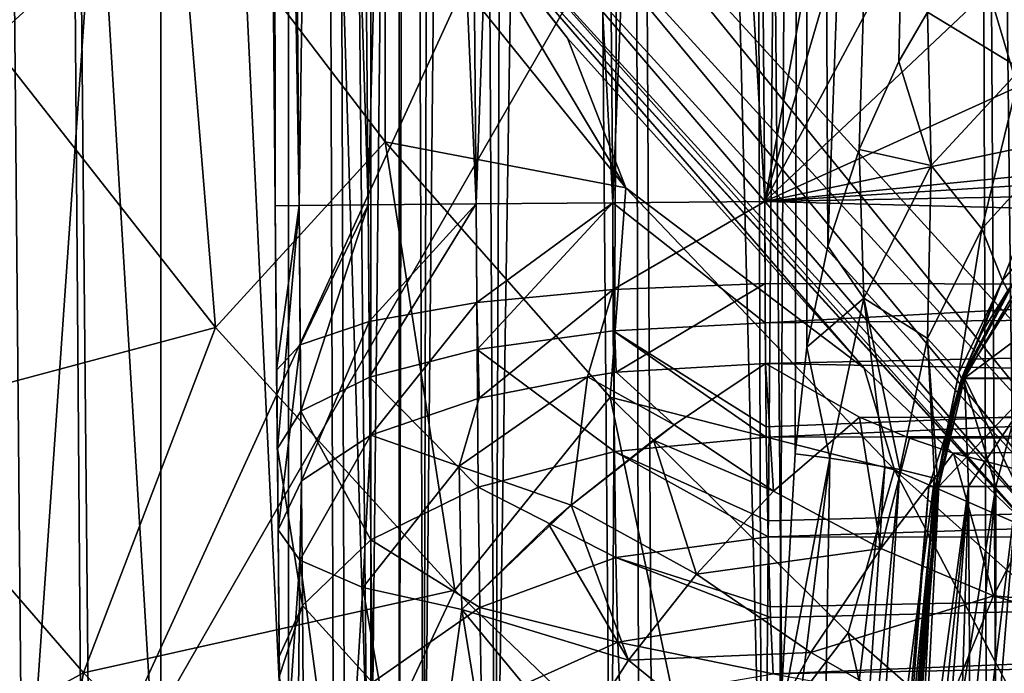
# Model space of a CAD drawing. Header units: metres. Extents: x -90 to 90, y -173 to 74.
# Tile 306 of 564: x -16.51 to -12.59, y -8.22 to -5.63. Entities that reach past the tile are written whole.
import ezdxf

# ---------------------------------------------------------------- set-up
doc = ezdxf.new("R2010")
doc.units = ezdxf.units.M
doc.layers.add('solid_509418', color=7, linetype='CONTINUOUS')
doc.layers.add('solid_509418_01', color=7, linetype='CONTINUOUS')

msp = doc.modelspace()

# ---------------------------------------------------------------- linework, layer by layer
at = {"layer": 'solid_509418'}
for points in [[(-13.377323, 11.1847, 11.918725), (-12.625216, 11.886602, 11.480656), (-13.29591, -6.52648, 11.860124)], [(-12.625216, 11.886602, 11.480656), (-13.17121, -6.142601, 11.776167), (-13.29591, -6.52648, 11.860124)], [(-12.625216, 11.886602, 11.480656), (-13.013393, -5.792687, 11.679274), (-13.17121, -6.142601, 11.776167)], [(-12.625216, 11.886602, 11.480656), (-12.899041, -5.596056, 11.615148), (-13.013393, -5.792687, 11.679274)], [(-13.547539, -9.492311, 12.051771), (-14.046364, 10.410115, 12.543376), (-13.377323, 11.1847, 11.918725)], [(-13.486521, -8.424356, 12.002365), (-13.547539, -9.492311, 12.051771), (-13.377323, 11.1847, 11.918725)], [(-13.486521, -8.424356, 12.002365), (-13.377323, 11.1847, 11.918725), (-13.424643, -7.351777, 11.954239)], [(-13.377323, 11.1847, 11.918725), (-13.378475, -6.927691, 11.919578), (-13.424643, -7.351777, 11.954239)], [(-13.377323, 11.1847, 11.918725), (-13.29591, -6.52648, 11.860124), (-13.378475, -6.927691, 11.919578)], [(-10.1, 11.1, -22.5), (-71.5, -12.5, -22.5), (-24.472662, 8.080914, -22.5)], [(-10.1, 11.1, -22.5), (-10.1, 0.9, -22.5), (-71.5, -12.5, -22.5)], [(-14.158298, -9.491641, 12.680989), (-14.318481, 9.99194, 12.902297), (-14.046364, 10.410115, 12.543376)], [(-13.547539, -9.492311, 12.051771), (-14.158298, -9.491641, 12.680989), (-14.046364, 10.410115, 12.543376)], [(-15.147218, 10.295777, -19.6), (-17.319399, 8.772832, -19.6), (-16.511808, -9.356192, -19.6)], [(-11.92303, 0.664261, -19.6), (-15.147218, 10.295777, -19.6), (-16.511808, -9.356192, -19.6)], [(-14.618385, -9.481203, 13.430532), (-14.541306, 9.540388, 13.275727), (-14.318481, 9.99194, 12.902297)], [(-14.158298, -9.491641, 12.680989), (-14.618385, -9.481203, 13.430532), (-14.318481, 9.99194, 12.902297)], [(-14.618385, -9.481203, 13.430532), (-14.718115, 9.026982, 13.660608), (-14.541306, 9.540388, 13.275727)], [(-14.903536, -9.461506, 14.262448), (-14.852399, 8.416858, 14.059028), (-14.718115, 9.026982, 13.660608)], [(-14.618385, -9.481203, 13.430532), (-14.903536, -9.461506, 14.262448), (-14.718115, 9.026982, 13.660608)], [(-14.903536, -9.461506, 14.262448), (-14.964045, 7.503509, 14.600488), (-14.852399, 8.416858, 14.059028)], [(-14.964045, 7.503509, 14.600488), (-15, -9.433535, 15.135608), (-15, 6.599617, 15.135608)], [(-14.903536, -9.461506, 14.262448), (-15, -9.433535, 15.135608), (-14.964045, 7.503509, 14.600488)], [(-15, 6.237589, 15.473206), (-15, 6.599617, 15.135608), (-15, -9.433535, 15.135608)], [(-15, 5.230863, 16.249508), (-15, 6.237589, 15.473206), (-15, -9.433535, 15.135608)], [(-14.743927, -163.060379, -55.154385), (-16.372877, 5.863698, -54.797184), (-15.310402, 5.874205, -55.954029)], [(-14.743927, -163.060379, -55.154385), (-15.310402, 5.874205, -55.954029), (-15.262668, 5.874669, -55.998146)], [(-13.702352, -163.051712, -56.240799), (-15.262668, 5.874669, -55.998146), (-14.07989, 5.885985, -56.930222)], [(-13.702352, -163.051712, -56.240799), (-14.743927, -163.060379, -55.154385), (-15.262668, 5.874669, -55.998146)], [(-14.693544, -6.358536, -40.404629), (-14.800279, 5.871205, -40.407429), (-14.257193, 5.876011, -40.118046)], [(-14.257177, 5.876011, -45.681957), (-14.800261, 5.871206, -45.392582), (-14.150465, -6.35373, -45.684746)], [(-14.15046, -6.35373, -40.11525), (-14.693544, -6.358536, -40.404629), (-14.257193, 5.876011, -40.118046)], [(-14.15046, -6.35373, -40.11525), (-14.257193, 5.876011, -40.118046), (-13.651836, 5.881319, -40.007484)], [(-14.257177, 5.876011, -45.681957), (-13.545109, -6.348422, -45.795307), (-13.651836, 5.881319, -45.792515)], [(-14.257177, 5.876011, -45.681957), (-14.150465, -6.35373, -45.684746), (-13.545109, -6.348422, -45.795307)], [(-14.15046, -6.35373, -40.11525), (-13.651836, 5.881319, -40.007484), (-13.545109, -6.348422, -40.004692)], [(-13.100452, -163.044846, -56.739647), (-14.07989, 5.885985, -56.930222), (-13.60435, 5.890456, -57.230949)], [(-13.100452, -163.044846, -56.739647), (-13.702352, -163.051712, -56.240799), (-14.07989, 5.885985, -56.930222)], [(-11.444651, 4.873065, -45.850311), (-13.651836, 5.881319, -45.792515), (-13.545109, -6.348422, -45.795307)], [(-13.545109, -6.348422, -40.004692), (-13.651836, 5.881319, -40.007484), (-9.986782, 0.297879, -39.911514)], [(-12.208568, -151.319458, -57.399166), (-13.60435, 5.890456, -57.230949), (-12.711701, 5.898749, -57.701679)], [(-12.208568, -151.319458, -57.399166), (-13.100452, -163.044846, -56.739647), (-13.60435, 5.890456, -57.230949)], [(-10.980026, -146.921387, -58.026299), (-12.711701, 5.898749, -57.701679), (-11.728061, 5.907754, -58.096577)], [(-11.805877, -149.06665, -57.632721), (-12.208568, -151.319458, -57.399166), (-12.711701, 5.898749, -57.701679)], [(-10.980026, -146.921387, -58.026299), (-11.805877, -149.06665, -57.632721), (-12.711701, 5.898749, -57.701679)], [(-16.158733, -163.076126, -52.868156), (-17.654469, 5.850226, -52.654995), (-17.241098, 5.854723, -53.488232)], [(-16.158733, -163.076126, -52.868156), (-16.531191, -163.081726, -51.900558), (-17.654469, 5.850226, -52.654995)], [(-15.842864, -163.072327, -53.513393), (-17.241098, 5.854723, -53.488232), (-16.6322, 5.861065, -54.450802)], [(-15.842864, -163.072327, -53.513393), (-16.158733, -163.076126, -52.868156), (-17.241098, 5.854723, -53.488232)], [(-15.108577, -163.065353, -54.683773), (-16.6322, 5.861065, -54.450802), (-16.372877, 5.863698, -54.797184)], [(-15.108577, -163.065353, -54.683773), (-15.842864, -163.072327, -53.513393), (-16.6322, 5.861065, -54.450802)], [(-14.743927, -163.060379, -55.154385), (-15.108577, -163.065353, -54.683773), (-16.372877, 5.863698, -54.797184)], [(-15.504734, 5.864831, -41.398735), (-15.492679, -6.365875, -42.004005), (-15.599406, 5.863866, -42.006802)], [(-15.50473, 5.864831, -44.401276), (-15.599406, 5.863866, -43.793198), (-15.398006, -6.36491, -44.40406)], [(-15.599406, 5.863866, -43.793198), (-15.599406, 5.863866, -42.006802), (-15.492679, -6.365875, -42.004005)], [(-15.492679, -6.365875, -43.795994), (-15.599406, 5.863866, -43.793198), (-15.492679, -6.365875, -42.004005)], [(-15.398006, -6.36491, -44.40406), (-15.599406, 5.863866, -43.793198), (-15.492679, -6.365875, -43.795994)], [(-15.398005, -6.36491, -41.395931), (-15.504734, 5.864831, -41.398735), (-15.229677, 5.867357, -40.848236)], [(-15.398005, -6.36491, -41.395931), (-15.492679, -6.365875, -42.004005), (-15.504734, 5.864831, -41.398735)], [(-15.229666, 5.867358, -44.951778), (-15.50473, 5.864831, -44.401276), (-15.122951, -6.362384, -44.954556)], [(-15.50473, 5.864831, -44.401276), (-15.398006, -6.36491, -44.40406), (-15.122951, -6.362384, -44.954556)], [(-15.122944, -6.362384, -40.845436), (-15.398005, -6.36491, -41.395931), (-15.229677, 5.867357, -40.848236)], [(-15.122944, -6.362384, -40.845436), (-15.229677, 5.867357, -40.848236), (-14.800279, 5.871205, -40.407429)], [(-14.800261, 5.871206, -45.392582), (-15.229666, 5.867358, -44.951778), (-14.693552, -6.358536, -45.395363)], [(-15.229666, 5.867358, -44.951778), (-15.122951, -6.362384, -44.954556), (-14.693552, -6.358536, -45.395363)], [(-14.693544, -6.358536, -40.404629), (-15.122944, -6.362384, -40.845436), (-14.800279, 5.871205, -40.407429)], [(-14.800261, 5.871206, -45.392582), (-14.693552, -6.358536, -45.395363), (-14.150465, -6.35373, -45.684746)], [(-15, 4.862519, 16.46604), (-15, 5.230863, 16.249508), (-15, -9.433535, 15.135608)], [(-15, 4.093395, 16.826372), (-15, 4.862519, 16.46604), (-15, -9.433535, 15.135608)], [(-10.957202, 2.508621, -45.863075), (-11.444651, 4.873065, -45.850311), (-13.545109, -6.348422, -45.795307)], [(-15, 3.281987, 17.088507), (-15, 4.093395, 16.826372), (-15, -9.433535, 15.135608)], [(-15, 2.868071, 17.180717), (-15, 3.281987, 17.088507), (-15, -9.433535, 15.135608)], [(-15, 1.6, 17.299999), (-15, 2.868071, 17.180717), (-15, -9.433535, 15.135608)], [(-9.986782, 0.297879, -45.888489), (-10.957202, 2.508621, -45.863075), (-13.545109, -6.348422, -45.795307)], [(-16.58926, 1.6, 19.487431), (-15.948101, -9.032475, 19.160744), (-16.589266, -9.032475, 19.487432)], [(-16.58926, 1.6, 19.487431), (-15.948094, 1.6, 19.16074), (-15.948101, -9.032475, 19.160744)], [(-15.948094, 1.6, 19.16074), (-15.439266, -9.032475, 18.651913), (-15.948101, -9.032475, 19.160744)], [(-15.948094, 1.6, 19.16074), (-15.43926, 1.6, 18.651907), (-15.439266, -9.032475, 18.651913)], [(-15.43926, 1.6, 18.651907), (-15.112572, -9.032475, 18.010744), (-15.439266, -9.032475, 18.651913)], [(-15.43926, 1.6, 18.651907), (-15.11257, 1.6, 18.010738), (-15.112572, -9.032475, 18.010744)], [(-15.112572, -9.032475, 18.010744), (-15, 1.6, 17.299999), (-15, -9.032475, 17.300001)], [(-15.11257, 1.6, 18.010738), (-15, 1.6, 17.299999), (-15.112572, -9.032475, 18.010744)], [(-15, -9.032475, 17.300001), (-15, 1.6, 17.299999), (-15, -9.433535, 15.135608)], [(-0.000087, -12.5, 22.5), (-71.5, 1.184448, 22.5), (-71.5, -12.5, 22.5)], [(71.5, -12.5, 22.5), (71.5, 1.184448, 22.5), (-71.5, 1.184448, 22.5)], [(-0.000087, -12.5, 22.5), (71.5, -12.5, 22.5), (-71.5, 1.184448, 22.5)], [(-10.1, 0.9, -22.5), (-9.929629, -0.394095, -22.5), (-71.5, -12.5, -22.5)], [(-11.342339, -0.36801, -19.6), (-11.92303, 0.664261, -19.6), (-16.511808, -9.356192, -19.6)], [(-8.576013, -1.661724, -45.92543), (-9.986782, 0.297879, -45.888489), (-13.545109, -6.348422, -45.795307)], [(-13.545109, -6.348422, -40.004692), (-9.986782, 0.297879, -39.911514), (-8.576013, -1.661724, -39.874569)], [(-14.320133, 0.068407, -23.15), (-14.358884, -4.854606, -23.15), (-12.11802, -7.309906, -23.15)], [(-12.887779, -2.611339, -23.15), (-14.320133, 0.068407, -23.15), (-12.11802, -7.309906, -23.15)], [(-4.685715, -9.046515, -19.6), (-11.342339, -0.36801, -19.6), (-16.511808, -9.356192, -19.6)], [(-9.929629, -0.394095, -22.5), (-9.430127, -1.6, -22.5), (-71.5, -12.5, -22.5)], [(-9.430127, -1.6, -22.5), (-8.635534, -2.635534, -22.5), (-71.5, -12.5, -22.5)], [(-6.786934, -3.283724, -45.972279), (-8.576013, -1.661724, -45.92543), (-13.545109, -6.348422, -45.795307)], [(-13.545109, -6.348422, -40.004692), (-8.576013, -1.661724, -39.874569), (-6.786934, -3.283724, -39.827721)], [(-10.960155, -4.960155, -23.15), (-12.887779, -2.611339, -23.15), (-12.11802, -7.309906, -23.15)], [(-8.635534, -2.635534, -22.5), (-7.6, -3.430127, -22.5), (-71.5, -12.5, -22.5)], [(-4.69832, -4.496466, -46.02697), (-6.786934, -3.283724, -45.972279), (-13.545109, -6.348422, -45.795307)], [(-13.545109, -6.348422, -40.004692), (-6.786934, -3.283724, -39.827721), (-4.69832, -4.496466, -39.773029)], [(-7.6, -3.430127, -22.5), (-6.394095, -3.929629, -22.5), (-71.5, -12.5, -22.5)], [(-16.623638, -5.713889, -37.987991), (-15.87915, -5.031731, -36.380428), (-16.622526, -3.897161, -37.192474)], [(-6.394095, -3.929629, -22.5), (-5.1, -4.1, -22.5), (-71.5, -12.5, -22.5)], [(-5.1, -4.1, -22.5), (0, -12.5, -22.5), (-71.5, -12.5, -22.5)], [(-2.402288, -5.246289, -46.087093), (-4.69832, -4.496466, -46.02697), (-13.545109, -6.348422, -45.795307)], [(-18.056417, -4.771772, -39.686611), (-16.739193, -163.084778, -39.769085), (-16.407185, -163.081879, -39.436752)], [(-17.956964, -5.976902, -39.589478), (-18.056417, -4.771772, -39.686611), (-16.407185, -163.081879, -39.436752)], [(-14.516714, -4.962514, -23.18791), (-12.255183, -7.443295, -23.18791), (-14.358884, -4.854606, -23.15)], [(-12.255183, -7.443295, -23.18791), (-12.11802, -7.309906, -23.15), (-14.358884, -4.854606, -23.15)], [(-14.646341, -5.060403, -23.296309), (-12.364615, -7.563337, -23.296309), (-14.516714, -4.962514, -23.18791)], [(-12.364615, -7.563337, -23.296309), (-12.255183, -7.443295, -23.18791), (-14.516714, -4.962514, -23.18791)], [(-15.055769, -5.106989, -34.213387), (-14.098159, -6.294029, -33.5522), (-14.870352, -5.005572, -32.250111)], [(-14.870352, -5.005572, -32.250111), (-14.33036, -5.700033, -31.888556), (-14.763321, -5.148738, -23.65)], [(-14.098159, -6.294029, -33.5522), (-14.33036, -5.700033, -31.888556), (-14.870352, -5.005572, -32.250111)], [(-16.623638, -5.713889, -37.987991), (-15.730234, -6.849315, -37.245758), (-15.87915, -5.031731, -36.380428)], [(-15.87915, -5.031731, -36.380428), (-15.055616, -6.11206, -35.681145), (-15.055769, -5.106989, -34.213387)], [(-15.730234, -6.849315, -37.245758), (-15.055616, -6.11206, -35.681145), (-15.87915, -5.031731, -36.380428)], [(-14.732946, -5.125804, -23.458658), (-12.437728, -7.643538, -23.458658), (-14.646341, -5.060403, -23.296309)], [(-12.437728, -7.643538, -23.458658), (-12.364615, -7.563337, -23.296309), (-14.646341, -5.060403, -23.296309)], [(-15.055616, -6.11206, -35.681145), (-14.098159, -6.294029, -33.5522), (-15.055769, -5.106989, -34.213387)], [(-14.732946, -5.125804, -23.458658), (-14.763321, -5.148738, -23.65), (-12.463373, -7.671662, -23.65)], [(-14.732946, -5.125804, -23.458658), (-12.463373, -7.671662, -23.65), (-12.437728, -7.643538, -23.458658)], [(-12.480955, -7.655613, -31.214142), (-12.463373, -7.671662, -23.65), (-14.763321, -5.148738, -23.65)], [(-13.150899, -7.011682, -31.360569), (-12.480955, -7.655613, -31.214142), (-14.763321, -5.148738, -23.65)], [(-14.33036, -5.700033, -31.888556), (-13.150899, -7.011682, -31.360569), (-14.763321, -5.148738, -23.65)], [(-12.511474, -5.303941, 11.42486), (-12.528199, -5.821908, 11.327472), (-12.899041, -5.596056, 11.615148)], [(-12.884372, -6.205483, 11.544803), (-13.013393, -5.792687, 11.679274), (-12.899041, -5.596056, 11.615148)], [(-12.884372, -6.205483, 11.544803), (-12.899041, -5.596056, 11.615148), (-12.528199, -5.821908, 11.327472)], [(-17.122789, -7.221725, -38.86404), (-15.730234, -6.849315, -37.245758), (-16.623638, -5.713889, -37.987991)], [(-14.098159, -6.294029, -33.5522), (-13.150899, -7.011682, -31.360569), (-14.33036, -5.700033, -31.888556)], [(-12.884372, -6.205483, 11.544803), (-13.17121, -6.142601, 11.776167), (-13.013393, -5.792687, 11.679274)], [(-12.884372, -6.205483, 11.544803), (-12.528199, -5.821908, 11.327472), (-12.682631, -6.457193, 11.203274)], [(-12.528199, -5.821908, 11.327472), (-12.388712, -6.132511, 11.0038), (-12.682631, -6.457193, 11.203274)], [(-17.942766, -6.137811, -39.576832), (-17.956964, -5.976902, -39.589478), (-16.407185, -163.081879, -39.436752)], [(-13.543982, -6.830811, -45.854397), (0, -6.100065, -46.150002), (-13.545109, -6.348422, -45.795307)], [(0, -6.699601, -46.241989), (0, -6.100065, -46.150002), (-13.543982, -6.830811, -45.854397)], [(-17.843531, -7.200194, -39.495811), (-17.942766, -6.137811, -39.576832), (-16.407185, -163.081879, -39.436752)], [(-15.730234, -6.849315, -37.245758), (-14.778551, -7.894018, -36.66188), (-15.055616, -6.11206, -35.681145)], [(-15.055616, -6.11206, -35.681145), (-14.161408, -7.127429, -35.126606), (-14.098159, -6.294029, -33.5522)], [(-14.778551, -7.894018, -36.66188), (-14.161408, -7.127429, -35.126606), (-15.055616, -6.11206, -35.681145)], [(-13.151491, -6.732543, 11.732067), (-13.29591, -6.52648, 11.860124), (-13.17121, -6.142601, 11.776167)], [(-13.151491, -6.732543, 11.732067), (-13.17121, -6.142601, 11.776167), (-12.884372, -6.205483, 11.544803)], [(-12.682631, -6.457193, 11.203274), (-12.388712, -6.132511, 11.0038), (-12.600596, -6.6635, 10.789252)], [(-12.388712, -6.132511, 11.0038), (-12.354101, -6.374795, 10.602802), (-12.600596, -6.6635, 10.789252)], [(-13.151491, -6.732543, 11.732067), (-12.884372, -6.205483, 11.544803), (-12.899258, -6.893644, 11.370005)], [(-12.884372, -6.205483, 11.544803), (-12.682631, -6.457193, 11.203274), (-12.899258, -6.893644, 11.370005)], [(-14.161408, -7.127429, -35.126606), (-13.030812, -7.415367, -33.100224), (-14.098159, -6.294029, -33.5522)], [(-14.098159, -6.294029, -33.5522), (-13.030812, -7.415367, -33.100224), (-13.150899, -7.011682, -31.360569)], [(-15.398005, -6.36491, -41.395931), (-15.486979, -7.019044, -41.95018), (-15.492679, -6.365875, -42.004005)], [(-15.398006, -6.36491, -44.40406), (-15.492679, -6.365875, -43.795994), (-15.48426, -7.330565, -43.914398)], [(-15.486979, -7.019044, -41.95018), (-15.492679, -6.365875, -43.795994), (-15.492679, -6.365875, -42.004005)], [(-15.486979, -7.019044, -41.95018), (-15.48426, -7.330565, -43.914398), (-15.492679, -6.365875, -43.795994)], [(-15.393321, -6.918829, -41.350727), (-15.486979, -7.019044, -41.95018), (-15.398005, -6.36491, -41.395931)], [(-15.398006, -6.36491, -44.40406), (-15.48426, -7.330565, -43.914398), (-15.391056, -7.18282, -44.503777)], [(-15.122951, -6.362384, -44.954556), (-15.398006, -6.36491, -44.40406), (-15.391056, -7.18282, -44.503777)], [(-15.393321, -6.918829, -41.350727), (-15.398005, -6.36491, -41.395931), (-15.122944, -6.362384, -40.845436)], [(-15.119464, -6.826442, -40.807972), (-15.393321, -6.918829, -41.350727), (-15.122944, -6.362384, -40.845436)], [(-15.122951, -6.362384, -44.954556), (-15.391056, -7.18282, -44.503777), (-15.117686, -7.047629, -45.037586)], [(-14.693552, -6.358536, -45.395363), (-15.122951, -6.362384, -44.954556), (-15.117686, -7.047629, -45.037586)], [(-15.119464, -6.826442, -40.807972), (-15.122944, -6.362384, -40.845436), (-14.693544, -6.358536, -40.404629)], [(-14.691297, -6.750611, -40.373184), (-15.119464, -6.826442, -40.807972), (-14.693544, -6.358536, -40.404629)], [(-14.693552, -6.358536, -45.395363), (-15.117686, -7.047629, -45.037586), (-14.689981, -6.937498, -45.465252)], [(-14.150465, -6.35373, -45.684746), (-14.693552, -6.358536, -45.395363), (-14.689981, -6.937498, -45.465252)], [(-14.691297, -6.750611, -40.373184), (-14.693544, -6.358536, -40.404629), (-14.15046, -6.35373, -40.11525)], [(-14.149294, -6.698505, -40.087467), (-14.691297, -6.750611, -40.373184), (-14.15046, -6.35373, -40.11525)], [(-14.150465, -6.35373, -45.684746), (-14.689981, -6.937498, -45.465252), (-14.148354, -6.862833, -45.746368)], [(-14.150465, -6.35373, -45.684746), (-13.543982, -6.830811, -45.854397), (-13.545109, -6.348422, -45.795307)], [(-14.150465, -6.35373, -45.684746), (-14.148354, -6.862833, -45.746368), (-13.543982, -6.830811, -45.854397)], [(-14.149294, -6.698505, -40.087467), (-14.15046, -6.35373, -40.11525), (-13.545109, -6.348422, -40.004692)], [(-14.149294, -6.698505, -40.087467), (-13.545109, -6.348422, -40.004692), (-13.54469, -6.675049, -39.977825)], [(-12.600596, -6.6635, 10.789252), (-12.354101, -6.374795, 10.602802), (-12.580027, -6.702961, 10.28767)], [(-12.899258, -6.893644, 11.370005), (-12.682631, -6.457193, 11.203274), (-12.774292, -7.030298, 10.938305)], [(-12.682631, -6.457193, 11.203274), (-12.600596, -6.6635, 10.789252), (-12.774292, -7.030298, 10.938305)], [(-13.151491, -6.732543, 11.732067), (-13.378475, -6.927691, 11.919578), (-13.29591, -6.52648, 11.860124)], [(-14.13706, -7.027249, -40.001945), (-14.149294, -6.698505, -40.087467), (-13.54469, -6.675049, -39.977825)], [(-14.13706, -7.027249, -40.001945), (-13.54469, -6.675049, -39.977825), (-13.542875, -6.992862, -39.89793)], [(-12.774292, -7.030298, 10.938305), (-12.600596, -6.6635, 10.789252), (-12.763086, -7.052489, 10.455792)], [(-12.600596, -6.6635, 10.789252), (-12.682448, -6.869171, 10.377912), (-12.763086, -7.052489, 10.455792)], [(-12.554692, -6.668797, 10.266771), (-12.757519, -7.052572, 9.500126), (-12.763086, -7.052489, 10.455792)], [(-12.580027, -6.702961, 10.28767), (-12.554692, -6.668797, 10.266771), (-12.763086, -7.052489, 10.455792)], [(-12.554692, -6.668797, 10.266771), (-12.514845, -6.669955, 9.40037), (-12.757519, -7.052572, 9.500126)], [(-12.514845, -6.669955, 9.40037), (-12.513719, -7.052572, 8.577818), (-12.757519, -7.052572, 9.500126)], [(-12.751545, -7.051334, -9.460609), (-12.528502, -6.668918, -9.492678), (-12.528502, -6.668918, -10.507322)], [(-12.751545, -7.051334, -9.460609), (-12.447618, -7.051334, -8.425526), (-12.528502, -6.668918, -9.492678)], [(-12.751545, -7.051334, -10.539391), (-12.528502, -6.668918, -10.507322), (-12.242643, -6.668918, -11.480865)], [(-12.751545, -7.051334, -10.539391), (-12.751545, -7.051334, -9.460609), (-12.528502, -6.668918, -10.507322)], [(-12.447618, -7.051334, -11.574474), (-12.751545, -7.051334, -10.539391), (-12.242643, -6.668918, -11.480865)], [(-12.600596, -6.6635, 10.789252), (-12.580027, -6.702961, 10.28767), (-12.682448, -6.869171, 10.377912)], [(-14.681228, -7.131387, -40.272137), (-14.691297, -6.750611, -40.373184), (-14.149294, -6.698505, -40.087467)], [(-14.251447, -7.046612, -40.041473), (-14.681228, -7.131387, -40.272137), (-14.149294, -6.698505, -40.087467)], [(-14.13706, -7.027249, -40.001945), (-14.251447, -7.046612, -40.041473), (-14.149294, -6.698505, -40.087467)], [(0, -6.699601, -46.241989), (-13.543982, -6.830811, -45.854397), (-13.540341, -7.244233, -46.007362)], [(-13.542875, -6.992862, -39.89793), (0, -6.699601, -39.55801), (0, -7.246844, -39.288456)], [(0, -6.699601, -46.241989), (-13.540341, -7.244233, -46.007362), (-13.539824, -7.285398, -46.028614)], [(0, -7.246844, -46.511543), (0, -6.699601, -46.241989), (-13.539824, -7.285398, -46.028614)], [(-13.287686, -7.36987, 11.836002), (-13.378475, -6.927691, 11.919578), (-13.151491, -6.732543, 11.732067)], [(-13.069115, -7.403688, 11.566001), (-13.287686, -7.36987, 11.836002), (-13.151491, -6.732543, 11.732067)], [(-13.151491, -6.732543, 11.732067), (-12.899258, -6.893644, 11.370005), (-13.008541, -7.414903, 11.460854)], [(-13.069115, -7.403688, 11.566001), (-13.151491, -6.732543, 11.732067), (-13.008541, -7.414903, 11.460854)], [(-12.682448, -6.869171, 10.377912), (-12.580027, -6.702961, 10.28767), (-12.763086, -7.052489, 10.455792)], [(-15.112613, -7.277754, -40.690166), (-15.119464, -6.826442, -40.807972), (-14.691297, -6.750611, -40.373184)], [(-14.681228, -7.131387, -40.272137), (-15.112613, -7.277754, -40.690166), (-14.691297, -6.750611, -40.373184)], [(-17.122789, -7.221725, -38.86404), (-16.254763, -8.222889, -38.264793), (-15.730234, -6.849315, -37.245758)], [(-16.254763, -8.222889, -38.264793), (-14.778551, -7.894018, -36.66188), (-15.730234, -6.849315, -37.245758)], [(-15.388072, -7.460102, -41.212677), (-15.393321, -6.918829, -41.350727), (-15.119464, -6.826442, -40.807972)], [(-15.112613, -7.277754, -40.690166), (-15.388072, -7.460102, -41.212677), (-15.119464, -6.826442, -40.807972)], [(-14.148354, -6.862833, -45.746368), (-13.540341, -7.244233, -46.007362), (-13.543982, -6.830811, -45.854397)], [(-14.148354, -6.862833, -45.746368), (-14.689981, -6.937498, -45.465252), (-14.144031, -7.343374, -45.930641)], [(-14.148354, -6.862833, -45.746368), (-13.539824, -7.285398, -46.028614), (-13.540341, -7.244233, -46.007362)], [(-14.148354, -6.862833, -45.746368), (-14.144031, -7.343374, -45.930641), (-13.539824, -7.285398, -46.028614)], [(-15.393321, -6.918829, -41.350727), (-15.481432, -7.654631, -41.79031), (-15.486979, -7.019044, -41.95018)], [(-15.388072, -7.460102, -41.212677), (-15.481432, -7.654631, -41.79031), (-15.393321, -6.918829, -41.350727)], [(-13.287686, -7.36987, 11.836002), (-13.424643, -7.351777, 11.954239), (-13.378475, -6.927691, 11.919578)], [(-12.870891, -7.44915, 11.077715), (-13.008541, -7.414903, 11.460854), (-12.899258, -6.893644, 11.370005)], [(-12.899258, -6.893644, 11.370005), (-12.774292, -7.030298, 10.938305), (-12.85939, -7.45375, 11.017086)], [(-12.870891, -7.44915, 11.077715), (-12.899258, -6.893644, 11.370005), (-12.85939, -7.45375, 11.017086)], [(-14.689981, -6.937498, -45.465252), (-15.117686, -7.047629, -45.037586), (-14.685148, -7.484001, -45.674812)], [(-14.689981, -6.937498, -45.465252), (-14.685148, -7.484001, -45.674812), (-14.144031, -7.343374, -45.930641)], [(-13.906737, -7.236452, -39.877563), (-14.13706, -7.027249, -40.001945), (-13.542875, -6.992862, -39.89793)], [(-13.511955, -7.500491, -39.726879), (-13.906737, -7.236452, -39.877563), (-13.542875, -6.992862, -39.89793)], [(-13.169644, -7.206139, -39.798275), (-13.542875, -6.992862, -39.89793), (0, -7.246844, -39.288456)], [(-13.511955, -7.500491, -39.726879), (-13.542875, -6.992862, -39.89793), (-13.169644, -7.206139, -39.798275)], [(-15.486979, -7.019044, -41.95018), (-15.481432, -7.654631, -41.79031), (-15.48426, -7.330565, -43.914398)], [(-14.761594, -7.400812, -40.271919), (-14.681228, -7.131387, -40.272137), (-14.251447, -7.046612, -40.041473)], [(-14.761594, -7.400812, -40.271919), (-14.251447, -7.046612, -40.041473), (-14.315851, -7.555661, -39.974483)], [(-13.906737, -7.236452, -39.877563), (-14.315851, -7.555661, -39.974483), (-14.251447, -7.046612, -40.041473)], [(-13.906737, -7.236452, -39.877563), (-14.251447, -7.046612, -40.041473), (-14.13706, -7.027249, -40.001945)], [(-13.030812, -7.415367, -33.100224), (-12.480955, -7.655613, -31.214142), (-13.150899, -7.011682, -31.360569)], [(-12.85939, -7.45375, 11.017086), (-12.774292, -7.030298, 10.938305), (-12.825206, -7.272397, 10.517915)], [(-12.774292, -7.030298, 10.938305), (-12.763086, -7.052489, 10.455792), (-12.825206, -7.272397, 10.517915)], [(-15.117686, -7.047629, -45.037586), (-15.391056, -7.18282, -44.503777), (-15.112027, -7.694497, -45.285583)], [(-15.117686, -7.047629, -45.037586), (-15.112027, -7.694497, -45.285583), (-14.685148, -7.484001, -45.674812)], [(-12.89364, -7.482511, -10), (-12.854008, -7.482511, -9.445877), (-12.751545, -7.051334, -10.539391)], [(-12.854008, -7.482511, -10.554123), (-12.89364, -7.482511, -10), (-12.751545, -7.051334, -10.539391)], [(-12.867881, -7.482511, 9.552869), (-12.763086, -7.052489, 10.455792), (-12.757519, -7.052572, 9.500126)], [(-12.867881, -7.482511, 9.552869), (-12.854583, -7.482511, 10.550108), (-12.763086, -7.052489, 10.455792)], [(-12.627409, -7.482511, 8.584963), (-12.867881, -7.482511, 9.552869), (-12.757519, -7.052572, 9.500126)], [(-12.854583, -7.482511, 10.550108), (-12.825206, -7.272397, 10.517915), (-12.763086, -7.052489, 10.455792)], [(-12.854008, -7.482511, -9.445877), (-12.751545, -7.051334, -9.460609), (-12.751545, -7.051334, -10.539391)], [(-12.854008, -7.482511, -9.445877), (-12.73592, -7.482511, -8.903035), (-12.751545, -7.051334, -9.460609)], [(-12.854008, -7.482511, -10.554123), (-12.751545, -7.051334, -10.539391), (-12.447618, -7.051334, -11.574474)], [(-12.73592, -7.482511, -11.096965), (-12.854008, -7.482511, -10.554123), (-12.447618, -7.051334, -11.574474)], [(-12.627409, -7.482511, 8.584963), (-12.757519, -7.052572, 9.500126), (-12.513719, -7.052572, 8.577818)], [(-12.541779, -7.482511, -8.382524), (-12.447618, -7.051334, -8.425526), (-12.751545, -7.051334, -9.460609)], [(-12.73592, -7.482511, -8.903035), (-12.541779, -7.482511, -8.382524), (-12.751545, -7.051334, -9.460609)], [(-12.541779, -7.482511, -11.617476), (-12.73592, -7.482511, -11.096965), (-12.447618, -7.051334, -11.574474)], [(-12.148947, -7.482511, 7.7099), (-12.627409, -7.482511, 8.584963), (-12.513719, -7.052572, 8.577818)], [(-14.761594, -7.400812, -40.271919), (-15.112613, -7.277754, -40.690166), (-14.681228, -7.131387, -40.272137)], [(-14.778551, -7.894018, -36.66188), (-13.801529, -8.831372, -36.278198), (-14.161408, -7.127429, -35.126606)], [(-14.161408, -7.127429, -35.126606), (-13.21464, -8.064328, -34.757454), (-13.030812, -7.415367, -33.100224)], [(-13.801529, -8.831372, -36.278198), (-13.21464, -8.064328, -34.757454), (-14.161408, -7.127429, -35.126606)], [(-17.713037, -8.454294, -39.406246), (-17.843531, -7.200194, -39.495811), (-16.407185, -163.081879, -39.436752)], [(-15.391056, -7.18282, -44.503777), (-15.48426, -7.330565, -43.914398), (-15.384324, -7.954969, -44.79974)], [(-15.391056, -7.18282, -44.503777), (-15.384324, -7.954969, -44.79974), (-15.112027, -7.694497, -45.285583)], [(-17.122789, -7.221725, -38.86404), (-17.653675, -8.981634, -39.371037), (-16.254763, -8.222889, -38.264793)], [(-13.987943, -7.297256, -39.885582), (-14.315851, -7.555661, -39.974483), (-13.906737, -7.236452, -39.877563)], [(-13.511955, -7.500491, -39.726879), (-13.987943, -7.297256, -39.885582), (-13.906737, -7.236452, -39.877563)], [(-13.084411, -7.727887, -39.56736), (-13.511955, -7.500491, -39.726879), (-13.169644, -7.206139, -39.798275)], [(-12.969877, -7.289519, -39.748653), (-13.169644, -7.206139, -39.798275), (0, -7.246844, -39.288456)], [(-13.084411, -7.727887, -39.56736), (-13.169644, -7.206139, -39.798275), (-12.969877, -7.289519, -39.748653)], [(-15.112613, -7.277754, -40.690166), (-15.144036, -7.88315, -40.706104), (-15.394698, -7.774786, -41.223942)], [(-15.112613, -7.277754, -40.690166), (-15.394698, -7.774786, -41.223942), (-15.388072, -7.460102, -41.212677)], [(-14.761594, -7.400812, -40.271919), (-15.144036, -7.88315, -40.706104), (-15.112613, -7.277754, -40.690166)], [(0, -7.246844, -46.511543), (-13.539824, -7.285398, -46.028614), (-13.534295, -7.618475, -46.250935)], [(0, -7.246844, -46.511543), (-13.534295, -7.618475, -46.250935), (-13.532895, -7.682425, -46.305912)], [(0, -7.687311, -46.93359), (0, -7.246844, -46.511543), (-13.532895, -7.682425, -46.305912)], [(-12.7956, -7.350099, -39.70805), (-12.969877, -7.289519, -39.748653), (0, -7.246844, -39.288456)], [(-12.85939, -7.45375, 11.017086), (-12.825206, -7.272397, 10.517915), (-12.854583, -7.482511, 10.550108)], [(-12.7956, -7.350099, -39.70805), (0, -7.246844, -39.288456), (-12.398071, -7.451504, -39.62875)], [(-13.817266, -7.830945, -39.746475), (-14.315851, -7.555661, -39.974483), (-13.987943, -7.297256, -39.885582)], [(-14.144031, -7.343374, -45.930641), (-13.534295, -7.618475, -46.250935), (-13.539824, -7.285398, -46.028614)], [(-13.511955, -7.500491, -39.726879), (-13.817266, -7.830945, -39.746475), (-13.987943, -7.297256, -39.885582)], [(-13.084411, -7.727887, -39.56736), (-12.969877, -7.289519, -39.748653), (-12.7956, -7.350099, -39.70805)], [(-15.481432, -7.654631, -41.79031), (-15.477044, -8.157385, -44.220264), (-15.48426, -7.330565, -43.914398)], [(-15.384324, -7.954969, -44.79974), (-15.48426, -7.330565, -43.914398), (-15.477044, -8.157385, -44.220264)], [(-14.144031, -7.343374, -45.930641), (-14.685148, -7.484001, -45.674812), (-14.137753, -7.764496, -46.226433)], [(-14.144031, -7.343374, -45.930641), (-13.532895, -7.682425, -46.305912), (-13.534295, -7.618475, -46.250935)], [(-14.144031, -7.343374, -45.930641), (-14.137753, -7.764496, -46.226433), (-13.532895, -7.682425, -46.305912)], [(-13.287686, -7.36987, 11.836002), (-13.486521, -8.424356, 12.002365), (-13.424643, -7.351777, 11.954239)], [(-12.636285, -7.916637, -39.417786), (-13.084411, -7.727887, -39.56736), (-12.7956, -7.350099, -39.70805)], [(-12.636285, -7.916637, -39.417786), (-12.7956, -7.350099, -39.70805), (-12.398071, -7.451504, -39.62875)], [(-13.287686, -7.36987, 11.836002), (-13.547539, -9.492311, 12.051771), (-13.486521, -8.424356, 12.002365)], [(-13.323679, -9.526972, 11.821799), (-13.547539, -9.492311, 12.051771), (-13.287686, -7.36987, 11.836002)], [(-13.323679, -9.526972, 11.821799), (-13.287686, -7.36987, 11.836002), (-13.069115, -7.403688, 11.566001)], [(-14.761594, -7.400812, -40.271919), (-14.751, -7.970426, -40.281223), (-15.144036, -7.88315, -40.706104)], [(-14.761594, -7.400812, -40.271919), (-14.315851, -7.555661, -39.974483), (-14.751, -7.970426, -40.281223)], [(-13.214661, -9.543471, 11.662107), (-13.323679, -9.526972, 11.821799), (-13.069115, -7.403688, 11.566001)], [(-13.214661, -9.543471, 11.662107), (-13.069115, -7.403688, 11.566001), (-13.008541, -7.414903, 11.460854)], [(-13.214661, -9.543471, 11.662107), (-13.008541, -7.414903, 11.460854), (-13.143627, -9.557492, 11.526412)], [(-13.21464, -8.064328, -34.757454), (-12.247032, -8.907413, -34.622677), (-13.030812, -7.415367, -33.100224)], [(-13.143627, -9.557492, 11.526412), (-13.008541, -7.414903, 11.460854), (-12.870891, -7.44915, 11.077715)], [(-13.030812, -7.415367, -33.100224), (-11.870951, -8.449636, -32.930157), (-12.480955, -7.655613, -31.214142)], [(-13.030812, -7.415367, -33.100224), (-12.247032, -8.907413, -34.622677), (-11.870951, -8.449636, -32.930157)], [(-15.388072, -7.460102, -41.212677), (-15.394698, -7.774786, -41.223942), (-15.481432, -7.654631, -41.79031)], [(-13.143627, -9.557492, 11.526412), (-12.870891, -7.44915, 11.077715), (-13.032465, -9.589105, 11.175699)], [(-13.032465, -9.589105, 11.175699), (-12.870891, -7.44915, 11.077715), (-13.026583, -9.591049, 11.142102)], [(-13.027947, -9.623044, 10.65535), (-12.85939, -7.45375, 11.017086), (-12.854583, -7.482511, 10.550108)], [(-13.026583, -9.591049, 11.142102), (-12.85939, -7.45375, 11.017086), (-13.027947, -9.623044, 10.65535)], [(-13.026583, -9.591049, 11.142102), (-12.870891, -7.44915, 11.077715), (-12.85939, -7.45375, 11.017086)], [(-10.462199, -8.105529, -38.988941), (-12.636285, -7.916637, -39.417786), (-12.398071, -7.451504, -39.62875)], [(-14.685148, -7.484001, -45.674812), (-15.112027, -7.694497, -45.285583), (-14.679346, -7.962799, -46.011341)], [(-14.685148, -7.484001, -45.674812), (-14.679346, -7.962799, -46.011341), (-14.137753, -7.764496, -46.226433)], [(-13.084411, -7.727887, -39.56736), (-13.817266, -7.830945, -39.746475), (-13.511955, -7.500491, -39.726879)], [(-13.081969, -9.652363, -9.889048), (-12.854008, -7.482511, -9.445877), (-12.89364, -7.482511, -10)], [(-13.081969, -9.652363, -9.889048), (-13.03289, -9.669897, -9.349529), (-12.854008, -7.482511, -9.445877)], [(-13.058968, -9.632215, -10.430317), (-13.081969, -9.652363, -9.889048), (-12.89364, -7.482511, -10)], [(-13.081658, -9.644893, 10.097528), (-12.854583, -7.482511, 10.550108), (-12.867881, -7.482511, 9.552869)], [(-13.081658, -9.644893, 10.097528), (-12.941795, -8.555089, 10.601856), (-12.854583, -7.482511, 10.550108)], [(-13.061274, -9.663218, 9.565724), (-13.081658, -9.644893, 10.097528), (-12.867881, -7.482511, 9.552869)], [(-12.978443, -9.677987, 9.069899), (-13.061274, -9.663218, 9.565724), (-12.867881, -7.482511, 9.552869)], [(-13.058968, -9.632215, -10.430317), (-12.89364, -7.482511, -10), (-12.854008, -7.482511, -10.554123)], [(-12.9643, -9.609716, -10.963666), (-13.058968, -9.632215, -10.430317), (-12.854008, -7.482511, -10.554123)], [(-13.03289, -9.669897, -9.349529), (-12.73592, -7.482511, -8.903035), (-12.854008, -7.482511, -9.445877)], [(-13.03289, -9.669897, -9.349529), (-12.912639, -9.684482, -8.821441), (-12.73592, -7.482511, -8.903035)], [(-13.027947, -9.623044, 10.65535), (-12.854583, -7.482511, 10.550108), (-12.941795, -8.555089, 10.601856)], [(-12.978443, -9.677987, 9.069899), (-12.867881, -7.482511, 9.552869), (-12.627409, -7.482511, 8.584963)], [(-12.835148, -9.690087, 8.588125), (-12.978443, -9.677987, 9.069899), (-12.627409, -7.482511, 8.584963)], [(-12.9643, -9.609716, -10.963666), (-12.854008, -7.482511, -10.554123), (-12.73592, -7.482511, -11.096965)], [(-12.799656, -9.585431, -11.479733), (-12.9643, -9.609716, -10.963666), (-12.73592, -7.482511, -11.096965)], [(-12.912639, -9.684482, -8.821441), (-12.723294, -9.69584, -8.313897), (-12.73592, -7.482511, -8.903035)], [(-12.630316, -9.699416, 8.121377), (-12.835148, -9.690087, 8.588125), (-12.627409, -7.482511, 8.584963)], [(-12.799656, -9.585431, -11.479733), (-12.73592, -7.482511, -11.096965), (-12.541779, -7.482511, -11.617476)], [(-12.567904, -9.559543, -11.969412), (-12.799656, -9.585431, -11.479733), (-12.541779, -7.482511, -11.617476)], [(-12.723294, -9.69584, -8.313897), (-12.541779, -7.482511, -8.382524), (-12.73592, -7.482511, -8.903035)], [(-12.723294, -9.69584, -8.313897), (-12.468018, -9.703818, -7.835648), (-12.541779, -7.482511, -8.382524)], [(-12.630316, -9.699416, 8.121377), (-12.627409, -7.482511, 8.584963), (-12.148947, -7.482511, 7.7099)], [(-12.352301, -9.705926, 7.660094), (-12.630316, -9.699416, 8.121377), (-12.148947, -7.482511, 7.7099)], [(-14.315851, -7.555661, -39.974483), (-14.404242, -7.633467, -40.015892), (-14.751, -7.970426, -40.281223)], [(-14.087426, -8.172715, -39.860512), (-14.404242, -7.633467, -40.015892), (-14.315851, -7.555661, -39.974483)], [(-13.817266, -7.830945, -39.746475), (-14.087426, -8.172715, -39.860512), (-14.315851, -7.555661, -39.974483)], [(-14.087426, -8.172715, -39.860512), (-14.751, -7.970426, -40.281223), (-14.404242, -7.633467, -40.015892)], [(-15.481432, -7.654631, -41.79031), (-15.4709, -8.861481, -42.071861), (-15.477044, -8.157385, -44.220264)], [(-15.394698, -7.774786, -41.223942), (-15.4709, -8.861481, -42.071861), (-15.481432, -7.654631, -41.79031)], [(-15.112027, -7.694497, -45.285583), (-15.384324, -7.954969, -44.79974), (-15.106327, -8.261463, -45.683624)], [(-15.112027, -7.694497, -45.285583), (-15.106327, -8.261463, -45.683624), (-14.679346, -7.962799, -46.011341)], [(-14.137753, -7.764496, -46.226433), (-13.525158, -7.959894, -46.612225), (-13.532895, -7.682425, -46.305912)], [(0, -7.687311, -46.93359), (-13.532895, -7.682425, -46.305912), (-13.525158, -7.959894, -46.612225)], [(0, -7.687311, -46.93359), (-13.525158, -7.959894, -46.612225), (-13.523564, -8.003015, -46.673435)], [(0, -7.687311, -46.93359), (-13.523564, -8.003015, -46.673435), (-13.512323, -8.226563, -47.111675)], [(-13.084411, -7.727887, -39.56736), (-13.362271, -8.142173, -39.545101), (-13.817266, -7.830945, -39.746475)], [(-12.636285, -7.916637, -39.417786), (-13.362271, -8.142173, -39.545101), (-13.084411, -7.727887, -39.56736)], [(-15.394698, -7.774786, -41.223942), (-15.406329, -8.962819, -41.581089), (-15.4709, -8.861481, -42.071861)], [(-15.394698, -7.774786, -41.223942), (-15.218323, -9.077919, -41.127064), (-15.406329, -8.962819, -41.581089)], [(-15.394698, -7.774786, -41.223942), (-15.144036, -7.88315, -40.706104), (-15.218323, -9.077919, -41.127064)], [(-14.137753, -7.764496, -46.226433), (-14.679346, -7.962799, -46.011341), (-14.129835, -8.100901, -46.616058)], [(-14.137753, -7.764496, -46.226433), (-13.523564, -8.003015, -46.673435), (-13.525158, -7.959894, -46.612225)], [(-14.137753, -7.764496, -46.226433), (-14.129835, -8.100901, -46.616058), (-13.523564, -8.003015, -46.673435)], [(-13.362271, -8.142173, -39.545101), (-14.087426, -8.172715, -39.860512), (-13.817266, -7.830945, -39.746475)], [(-16.254763, -8.222889, -38.264793), (-15.36127, -9.132226, -37.804184), (-14.778551, -7.894018, -36.66188)], [(-15.36127, -9.132226, -37.804184), (-13.801529, -8.831372, -36.278198), (-14.778551, -7.894018, -36.66188)], [(-15.144036, -7.88315, -40.706104), (-14.919051, -9.176673, -40.73283), (-15.218323, -9.077919, -41.127064)], [(-15.144036, -7.88315, -40.706104), (-14.751, -7.970426, -40.281223), (-14.919051, -9.176673, -40.73283)], [(-12.636285, -7.916637, -39.417786), (-12.850512, -8.434075, -39.354832), (-13.362271, -8.142173, -39.545101)], [(-10.628364, -8.512257, -38.801132), (-12.850512, -8.434075, -39.354832), (-12.636285, -7.916637, -39.417786)], [(-10.462199, -8.105529, -38.988941), (-10.628364, -8.512257, -38.801132), (-12.636285, -7.916637, -39.417786)], [(-15.384324, -7.954969, -44.79974), (-15.477044, -8.157385, -44.220264), (-15.47633, -8.239298, -44.262516)], [(-15.384324, -7.954969, -44.79974), (-15.47633, -8.239298, -44.262516), (-15.378248, -8.632197, -45.274326)], [(-15.384324, -7.954969, -44.79974), (-15.378248, -8.632197, -45.274326), (-15.106327, -8.261463, -45.683624)], [(-14.679346, -7.962799, -46.011341), (-15.106327, -8.261463, -45.683624), (-14.672814, -8.345006, -46.454613)], [(-14.919051, -9.176673, -40.73283), (-14.751, -7.970426, -40.281223), (-14.622603, -8.765265, -40.365097)], [(-14.304948, -8.510372, -40.060856), (-14.622603, -8.765265, -40.365097), (-14.751, -7.970426, -40.281223)], [(-14.087426, -8.172715, -39.860512), (-14.304948, -8.510372, -40.060856), (-14.751, -7.970426, -40.281223)], [(-14.679346, -7.962799, -46.011341), (-14.672814, -8.345006, -46.454613), (-14.129835, -8.100901, -46.616058)], [(-14.129835, -8.100901, -46.616058), (-13.512323, -8.226563, -47.111675), (-13.523564, -8.003015, -46.673435)], [(-13.801529, -8.831372, -36.278198), (-12.852977, -9.644985, -36.14072), (-13.21464, -8.064328, -34.757454)], [(-13.21464, -8.064328, -34.757454), (-12.852977, -9.644985, -36.14072), (-12.247032, -8.907413, -34.622677)], [(-14.129835, -8.100901, -46.616058), (-14.672814, -8.345006, -46.454613), (-14.120768, -8.332088, -47.075211)], [(-14.129835, -8.100901, -46.616058), (-14.120768, -8.332088, -47.075211), (-13.512323, -8.226563, -47.111675)], [(-13.362271, -8.142173, -39.545101), (-13.600104, -8.570844, -39.64003), (-14.087426, -8.172715, -39.860512)], [(-12.850512, -8.434075, -39.354832), (-13.600104, -8.570844, -39.64003), (-13.362271, -8.142173, -39.545101)], [(-15.4709, -8.861481, -42.071861), (-15.47633, -8.239298, -44.262516), (-15.477044, -8.157385, -44.220264)], [(-13.600104, -8.570844, -39.64003), (-14.304948, -8.510372, -40.060856), (-14.087426, -8.172715, -39.860512)], [(-16.599762, -10.069652, -38.825871), (-16.254763, -8.222889, -38.264793), (-17.653675, -8.981634, -39.371037)], [(-16.599762, -10.069652, -38.825871), (-15.36127, -9.132226, -37.804184), (-16.254763, -8.222889, -38.264793)]]:
    msp.add_3dface(points, dxfattribs=at)
at = {"layer": 'solid_509418_01'}
for points in [[(-13.545109, -6.348422, -40.004692), (-4.69832, -4.496466, -39.773029), (0, -6.100065, -39.650002)], [(-2.402288, -5.246289, -46.087093), (-13.545109, -6.348422, -45.795307), (0, -5.5, -46.150002)], [(-13.545109, -6.348422, -45.795307), (0, -6.100065, -46.150002), (0, -5.5, -46.150002)], [(0, -6.699601, -39.55801), (-13.545109, -6.348422, -40.004692), (0, -6.100065, -39.650002)], [(-13.54469, -6.675049, -39.977825), (-13.545109, -6.348422, -40.004692), (0, -6.699601, -39.55801)], [(-13.542875, -6.992862, -39.89793), (-13.54469, -6.675049, -39.977825), (0, -6.699601, -39.55801)], [(0, -7.687311, -46.93359), (-13.512323, -8.226563, -47.111675), (0, -7.978806, -47.465508)], [(-13.512323, -8.226563, -47.111675), (0, -10.69703, -54.933769), (0, -7.978806, -47.465508)]]:
    msp.add_3dface(points, dxfattribs=at)

doc.saveas('drawing.dxf')
